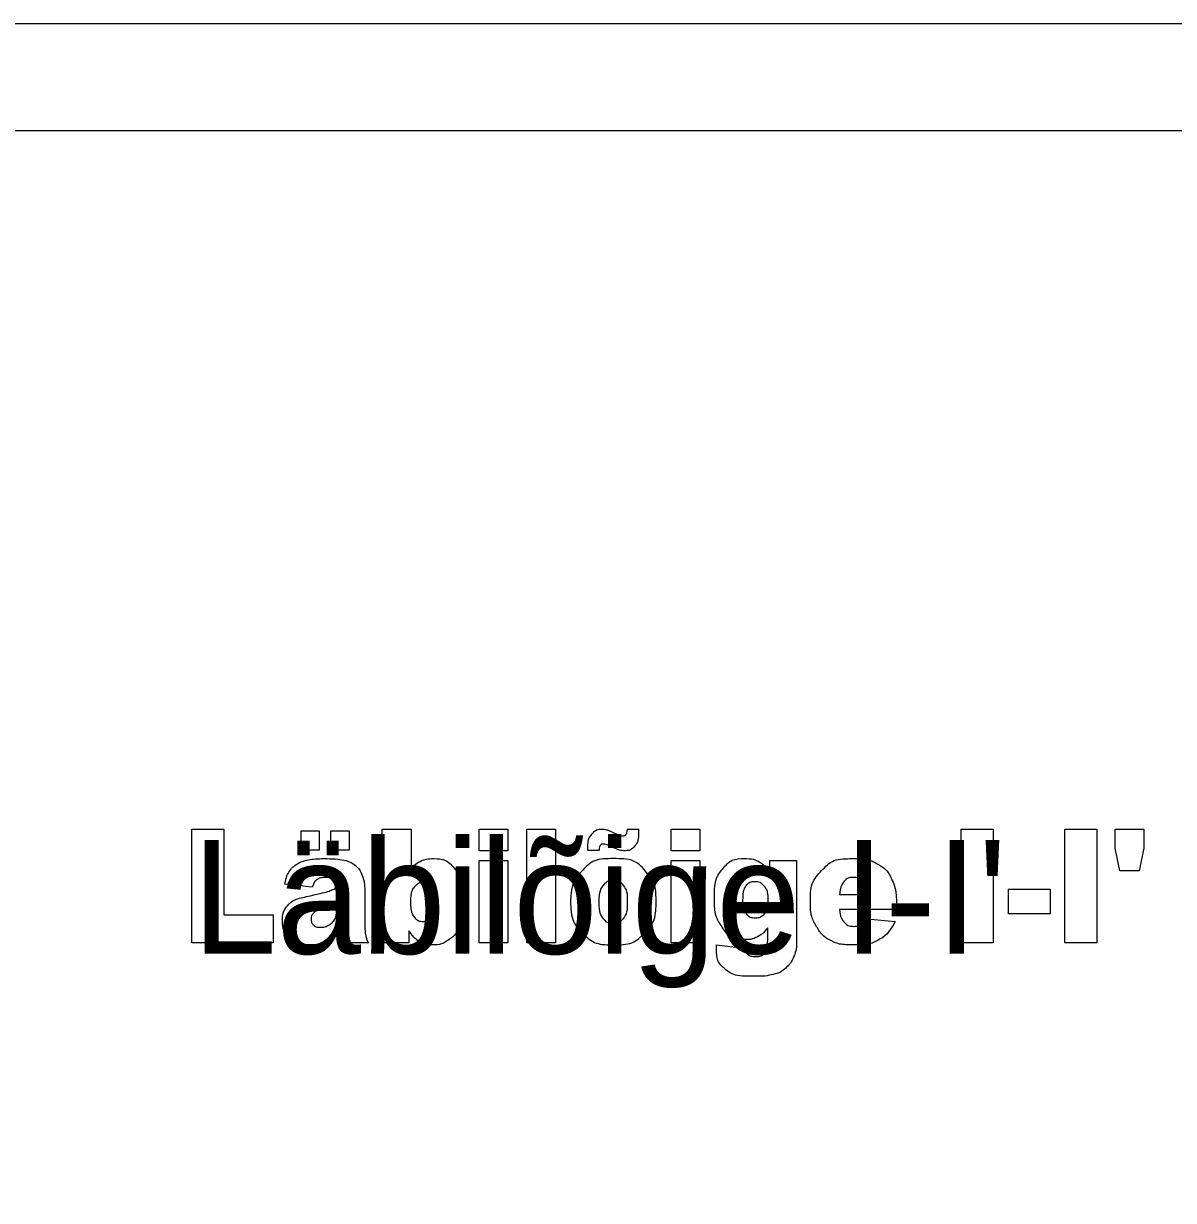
# Model space of a CAD drawing. Extents: x 700746 to 706058, y 6570320 to 6580460.
# Drawn here: x 704238.4 to 704345.7, y 6576639 to 6576748.7 of the extents above; entities that cross this region are included whole.
import ezdxf

# ---------------------------------------------------------------- set-up
doc = ezdxf.new("R2010")
doc.units = 0
for name, color, linetype in [('ABIJOONIS', 7, 'Continuous'), ('Lõige', 7, 'Continuous'), ('VORMISTUS', 7, 'Continuous')]:
    doc.layers.add(name, color=color, linetype=linetype)

msp = doc.modelspace()

# ---------------------------------------------------------------- linework, layer by layer
at = {"layer": 'ABIJOONIS'}
msp.add_lwpolyline([(703946.83, 6576748.7), (705626.83, 6576748.7), (705626.83, 6575528.7), (703946.83, 6575528.7), (703946.83, 6576748.7)], dxfattribs=at)
at = {"layer": 'Lõige'}
for points in [[(704254.12, 6576673.6), (704257.09, 6576673.6), (704257.09, 6576665.61), (704261.72, 6576665.61), (704261.72, 6576663), (704254.12, 6576663), (704254.12, 6576673.6)], [(704271.87, 6576673.6), (704274.56, 6576673.6), (704274.56, 6576669.93)], [(704274.36, 6576664.14), (704274.36, 6576663), (704271.87, 6576663), (704271.87, 6576673.6)], [(704280.91, 6576673.6), (704283.58, 6576673.6), (704283.58, 6576671.6), (704280.91, 6576671.6), (704280.91, 6576673.6)], [(704285.37, 6576673.6), (704288.04, 6576673.6), (704288.04, 6576663), (704285.37, 6576663), (704285.37, 6576673.6)], [(704294.74, 6576673.61), (704295.77, 6576673.61)], [(704298.81, 6576673.6), (704301.48, 6576673.6), (704301.48, 6576671.6), (704298.81, 6576671.6), (704298.81, 6576673.6)], [(704325.85, 6576673.6), (704328.83, 6576673.6), (704328.83, 6576663), (704325.85, 6576663), (704325.85, 6576673.6)], [(704335.54, 6576673.6), (704338.52, 6576673.6), (704338.52, 6576663), (704335.54, 6576663), (704335.54, 6576673.6)], [(704340.22, 6576673.6), (704342.88, 6576673.6), (704342.88, 6576671.85), (704342.46, 6576669.71), (704340.65, 6576669.71), (704340.22, 6576671.85), (704340.22, 6576673.6)], [(704264.31, 6576673.46), (704266.01, 6576673.46), (704266.01, 6576671.65), (704264.31, 6576671.65), (704264.31, 6576673.46)], [(704267.09, 6576673.46), (704268.8, 6576673.46), (704268.8, 6576671.65), (704267.09, 6576671.65), (704267.09, 6576673.46)], [(704292.09, 6576671.62), (704291.06, 6576671.62)], [(704280.91, 6576670.69), (704283.58, 6576670.69), (704283.58, 6576663), (704280.91, 6576663), (704280.91, 6576670.69)], [(704298.81, 6576670.69), (704301.48, 6576670.69), (704301.48, 6576663), (704298.81, 6576663), (704298.81, 6576670.69)], [(704308.01, 6576670.69), (704310.51, 6576670.69), (704310.51, 6576663.43), (704310.52, 6576663.09)], [(704308.01, 6576669.55), (704308.01, 6576670.69)], [(704265.34, 6576668.19), (704262.79, 6576668.48)], [(704270.25, 6576668.03), (704270.25, 6576664.64)], [(704314.52, 6576667.52), (704317.14, 6576667.52)], [(704330.27, 6576668), (704334.15, 6576668), (704334.15, 6576665.73), (704330.27, 6576665.73), (704330.27, 6576668)], [(704267.64, 6576666.18), (704267.64, 6576666.65)], [(704319.85, 6576666.11), (704314.51, 6576666.11)], [(704319.85, 6576666.45), (704319.85, 6576666.11)], [(704317.08, 6576665.26), (704319.71, 6576664.99)], [(704307.82, 6576663.26), (704307.82, 6576664.42)], [(704270.58, 6576663), (704268.08, 6576663)], [(704303.06, 6576662.83), (704305.64, 6576662.5)]]:
    msp.add_lwpolyline(points, dxfattribs=at)
for points in [[(704291.06, 6576671.62), (704291.06, 6576671.8), (704291.06, 6576671.93), (704291.06, 6576672.7), (704291.44, 6576673.16), (704291.83, 6576673.61), (704292.36, 6576673.61), (704292.59, 6576673.61), (704292.79, 6576673.56), (704292.99, 6576673.5), (704293.54, 6576673.24), (704294.09, 6576672.99), (704294.33, 6576672.99), (704294.51, 6576672.99), (704294.62, 6576673.12), (704294.73, 6576673.26), (704294.74, 6576673.61)], [(704295.77, 6576673.61), (704295.78, 6576673.43), (704295.78, 6576673.29), (704295.78, 6576672.49), (704295.42, 6576672.04), (704295.05, 6576671.6), (704294.47, 6576671.6), (704294.06, 6576671.6), (704293.21, 6576671.99), (704292.69, 6576672.22), (704292.49, 6576672.22), (704292.3, 6576672.22), (704292.2, 6576672.09), (704292.09, 6576671.96), (704292.09, 6576671.62)], [(704262.79, 6576668.48), (704262.93, 6576669.22), (704263.2, 6576669.65), (704263.48, 6576670.07), (704263.99, 6576670.39), (704264.35, 6576670.61), (704264.99, 6576670.74), (704265.63, 6576670.86), (704266.38, 6576670.86), (704267.58, 6576670.86), (704268.3, 6576670.71), (704269.03, 6576670.56), (704269.51, 6576670.09), (704269.85, 6576669.77), (704270.05, 6576669.17), (704270.25, 6576668.57), (704270.25, 6576668.03)], [(704274.56, 6576669.93), (704274.96, 6576670.39), (704275.47, 6576670.63), (704275.97, 6576670.86), (704276.59, 6576670.86), (704277.86, 6576670.86), (704278.69, 6576669.85), (704279.52, 6576668.84), (704279.52, 6576666.95), (704279.52, 6576665.69), (704279.14, 6576664.74), (704278.76, 6576663.78), (704278.09, 6576663.3), (704277.42, 6576662.83), (704276.6, 6576662.83), (704275.9, 6576662.83), (704275.32, 6576663.16), (704274.88, 6576663.42), (704274.36, 6576664.14)], [(704289.43, 6576666.82), (704289.43, 6576668.58), (704290.5, 6576669.72), (704291.57, 6576670.86), (704293.4, 6576670.86), (704295.49, 6576670.86), (704296.55, 6576669.52), (704297.41, 6576668.44), (704297.41, 6576666.87), (704297.41, 6576665.09), (704296.35, 6576663.96), (704295.28, 6576662.83), (704293.41, 6576662.83), (704291.73, 6576662.83), (704290.7, 6576663.77), (704289.43, 6576664.93), (704289.43, 6576666.82)], [(704307.82, 6576664.42), (704307.43, 6576663.9), (704307.04, 6576663.67), (704306.42, 6576663.31), (704305.71, 6576663.31), (704304.32, 6576663.31), (704303.46, 6576664.66), (704302.85, 6576665.61), (704302.85, 6576667.18), (704302.85, 6576668.98), (704303.64, 6576669.92), (704304.42, 6576670.86), (704305.69, 6576670.86), (704306.5, 6576670.86), (704307.03, 6576670.56), (704307.56, 6576670.25), (704308.01, 6576669.55)], [(704319.71, 6576664.99), (704319.1, 6576663.84), (704318.25, 6576663.33), (704317.4, 6576662.83), (704315.81, 6576662.83), (704314.42, 6576662.83), (704313.63, 6576663.26), (704312.84, 6576663.69), (704312.32, 6576664.63), (704311.8, 6576665.56), (704311.8, 6576666.83), (704311.8, 6576668.63), (704312.84, 6576669.74), (704313.89, 6576670.86), (704315.73, 6576670.86), (704317.22, 6576670.86), (704318.08, 6576670.36), (704318.95, 6576669.86), (704319.4, 6576668.91), (704319.85, 6576667.97), (704319.85, 6576666.45)], [(704268.08, 6576663), (704267.93, 6576663.3), (704267.88, 6576663.45), (704267.84, 6576663.61), (704267.79, 6576663.94), (704267.27, 6576663.39), (704266.75, 6576663.15), (704266.04, 6576662.83), (704265.11, 6576662.83), (704263.87, 6576662.83), (704263.22, 6576663.47), (704262.58, 6576664.1), (704262.58, 6576665.03), (704262.58, 6576665.91), (704263.04, 6576666.47), (704263.51, 6576667.03), (704264.76, 6576667.31), (704266.25, 6576667.64), (704266.7, 6576667.77), (704267.14, 6576667.91), (704267.64, 6576668.12), (704267.64, 6576668.67), (704267.44, 6576668.89), (704267.24, 6576669.1), (704266.73, 6576669.1), (704266.08, 6576669.1), (704265.75, 6576668.87), (704265.5, 6576668.69), (704265.34, 6576668.19)], [(704274.54, 6576666.86), (704274.54, 6576665.87), (704274.88, 6576665.43), (704275.21, 6576664.98), (704275.73, 6576664.98), (704276.21, 6576664.98), (704276.53, 6576665.42), (704276.85, 6576665.86), (704276.85, 6576666.89), (704276.85, 6576667.8), (704276.54, 6576668.23), (704276.22, 6576668.66), (704275.77, 6576668.66), (704275.23, 6576668.66), (704274.88, 6576668.21), (704274.54, 6576667.77), (704274.54, 6576666.86)], [(704292.1, 6576666.83), (704292.1, 6576665.8), (704292.47, 6576665.31), (704292.85, 6576664.82), (704293.42, 6576664.82), (704293.99, 6576664.82), (704294.36, 6576665.3), (704294.73, 6576665.79), (704294.73, 6576666.86), (704294.73, 6576667.85), (704294.36, 6576668.34), (704293.99, 6576668.83), (704293.44, 6576668.83), (704292.86, 6576668.83), (704292.48, 6576668.33), (704292.1, 6576667.84), (704292.1, 6576666.83)], [(704305.51, 6576666.96), (704305.51, 6576666.12), (704305.83, 6576665.72), (704306.15, 6576665.32), (704306.67, 6576665.32), (704307.17, 6576665.32), (704307.51, 6576665.74), (704307.84, 6576666.15), (704307.84, 6576666.99), (704307.84, 6576667.83), (704307.49, 6576668.28), (704307.14, 6576668.73), (704306.63, 6576668.73), (704306.12, 6576668.73), (704305.82, 6576668.32), (704305.51, 6576667.91), (704305.51, 6576666.96)], [(704317.14, 6576667.52), (704317.06, 6576668.38), (704316.72, 6576668.75), (704316.39, 6576669.11), (704315.84, 6576669.11), (704315.2, 6576669.11), (704314.83, 6576668.56), (704314.58, 6576668.21), (704314.52, 6576667.52)], [(704267.64, 6576666.65), (704267.09, 6576666.43), (704266.5, 6576666.26), (704265.69, 6576666.02), (704265.47, 6576665.79), (704265.25, 6576665.55), (704265.25, 6576665.25), (704265.25, 6576664.9), (704265.47, 6576664.68), (704265.69, 6576664.46), (704266.11, 6576664.46), (704266.55, 6576664.46), (704266.94, 6576664.7), (704267.32, 6576664.94), (704267.48, 6576665.28), (704267.64, 6576665.63), (704267.64, 6576666.18)], [(704314.51, 6576666.11), (704314.58, 6576665.4), (704314.86, 6576665.05), (704315.25, 6576664.55), (704315.87, 6576664.55), (704316.26, 6576664.55), (704316.62, 6576664.77), (704316.83, 6576664.91), (704317.08, 6576665.26)], [(704270.25, 6576664.64), (704270.25, 6576664.1), (704270.31, 6576663.79), (704270.37, 6576663.48), (704270.58, 6576663)], [(704310.52, 6576663.09), (704310.52, 6576662.37), (704310.24, 6576661.72), (704309.96, 6576661.06), (704309.5, 6576660.66), (704309.04, 6576660.25), (704308.33, 6576660.07), (704307.62, 6576659.89), (704306.7, 6576659.89), (704304.61, 6576659.89), (704303.83, 6576660.58), (704303.05, 6576661.28), (704303.05, 6576662.44), (704303.05, 6576662.58), (704303.06, 6576662.83)], [(704305.64, 6576662.5), (704305.74, 6576662.11), (704305.94, 6576661.96), (704306.24, 6576661.74), (704306.68, 6576661.74), (704307.26, 6576661.74), (704307.54, 6576662.08), (704307.82, 6576662.41), (704307.82, 6576663.26)]]:
    msp.add_open_spline(points, degree=3, dxfattribs=at)
at = {"layer": 'VORMISTUS'}
msp.add_lwpolyline([(703986.83, 6575538.7), (705616.83, 6575538.7), (705616.83, 6576738.7), (703986.83, 6576738.7)], close=True, dxfattribs=at)

# ---------------------------------------------------------------- texts
at = {"layer": 'Lõige'}
msp.add_text("Läbilõige I-I'", height=10.6, dxfattribs=at).set_placement((704254.14, 6576661.99))

doc.saveas('drawing.dxf')
